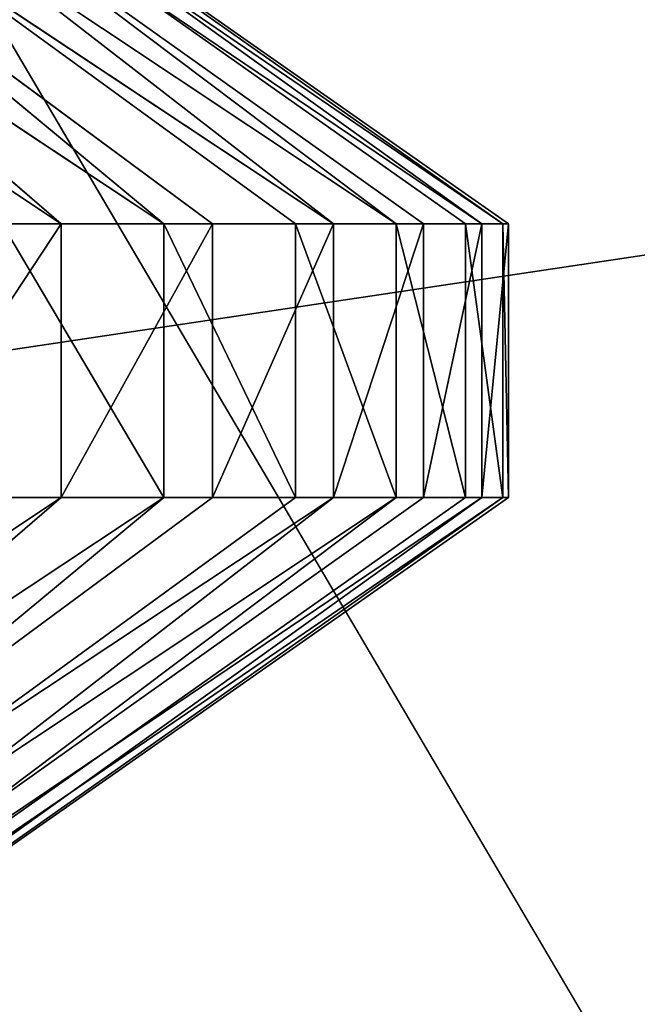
# Model space of a CAD drawing. Extents: x -3 to 171, y 0 to 111.
# Tile 379 of 656: x 30.192 to 30.407, y 89.037 to 89.38. Entities that reach past the tile are written whole.
import ezdxf

# ---------------------------------------------------------------- set-up
doc = ezdxf.new("R2010")
doc.units = 0
doc.header["$LTSCALE"] = 25.4
doc.layers.get('0').update_dxf_attribs({"color": 13, "linetype": 'CONTINUOUS'})

# ---------------------------------------------------------------- blocks, each defined once
blk = doc.blocks.new('MONO-II-BRASS-7782_STL')
at = {"color": 18}
for p, q in [((8.4479, 77.12095, 22.7087), (34.14344, 52.79096, 37.84668)), ((8.4479, 77.12095, 22.7087), (34.14344, 52.79096, 37.84668)), ((28.56082, 62.74966, 23.99346), (26.69556, 63.35337, 36.46613)), ((28.56082, 62.74966, 23.99346), (26.69556, 63.35337, 36.46613))]:
    blk.add_line(p, q, dxfattribs=at)
at = {"color": 250}
for p, q in [((27.07358, 26.79349, 33.69784), (27.07358, 26.932, 33.64141)), ((27.16907, 26.79349, 33.69784), (27.07358, 26.932, 33.64141)), ((27.07358, 26.79349, 33.69784), (27.07358, 26.932, 33.64141)), ((27.16907, 26.79349, 33.69784), (27.07358, 26.932, 33.64141)), ((27.16907, 26.79349, 33.69784), (27.16907, 26.932, 33.64141)), ((27.16907, 26.79349, 33.69784), (27.16907, 26.932, 33.64141)), ((27.07358, 26.79349, 33.69784), (26.8005, 26.54536, 33.36839)), ((27.07358, 26.79349, 33.69784), (26.8005, 26.54536, 33.36839)), ((27.07358, 26.79349, 33.69784), (26.8005, 26.77145, 33.28599)), ((27.07358, 26.79349, 33.69784), (26.8005, 26.77145, 33.28599)), ((27.07358, 26.65115, 33.74376), (27.07358, 26.79349, 33.69784)), ((27.16907, 26.65115, 33.74376), (27.07358, 26.79349, 33.69784)), ((27.07358, 26.65115, 33.74376), (27.07358, 26.79349, 33.69784)), ((27.16907, 26.65115, 33.74376), (27.07358, 26.79349, 33.69784)), ((27.16907, 26.79349, 33.69784), (27.07358, 26.79349, 33.69784)), ((27.16907, 26.79349, 33.69784), (27.07358, 26.79349, 33.69784)), ((27.16907, 26.65115, 33.74376), (27.16907, 26.79349, 33.69784)), ((27.16907, 26.79349, 33.69784), (27.44215, 26.77145, 33.28599)), ((27.16907, 26.79349, 33.69784), (27.44215, 26.77145, 33.28599)), ((27.16907, 26.79349, 33.69784), (27.44215, 26.54536, 33.36839)), ((27.16907, 26.65115, 33.74376), (27.16907, 26.79349, 33.69784)), ((27.16907, 26.79349, 33.69784), (27.44215, 26.54536, 33.36839)), ((27.07358, 26.65115, 33.74376), (26.8005, 26.54536, 33.36839)), ((27.07358, 26.65115, 33.74376), (26.8005, 26.54536, 33.36839)), ((27.07358, 26.50578, 33.77892), (27.07358, 26.65115, 33.74376)), ((27.16907, 26.50578, 33.77892), (27.07358, 26.65115, 33.74376)), ((27.07358, 26.50578, 33.77892), (27.07358, 26.65115, 33.74376)), ((27.16907, 26.50578, 33.77892), (27.07358, 26.65115, 33.74376)), ((27.16907, 26.65115, 33.74376), (27.07358, 26.65115, 33.74376)), ((27.16907, 26.65115, 33.74376), (27.07358, 26.65115, 33.74376)), ((27.16907, 26.50578, 33.77892), (27.16907, 26.65115, 33.74376)), ((27.16907, 26.65115, 33.74376), (27.44215, 26.54536, 33.36839)), ((27.16907, 26.65115, 33.74376), (27.44215, 26.54536, 33.36839)), ((27.16907, 26.50578, 33.77892), (27.16907, 26.65115, 33.74376)), ((27.07358, 26.50578, 33.77892), (26.8005, 26.54536, 33.36839)), ((27.07358, 26.50578, 33.77892), (26.8005, 26.54536, 33.36839)), ((27.16907, 26.50578, 33.77892), (27.44215, 26.54536, 33.36839)), ((27.16907, 26.50578, 33.77892), (27.44215, 26.54536, 33.36839)), ((27.07358, 26.50578, 33.77892), (26.8005, 26.30952, 33.41616)), ((27.07358, 26.50578, 33.77892), (26.8005, 26.30952, 33.41616)), ((27.07358, 26.35818, 33.80312), (27.07358, 26.50578, 33.77892)), ((27.16907, 26.35818, 33.80312), (27.07358, 26.50578, 33.77892)), ((27.07358, 26.35818, 33.80312), (27.07358, 26.50578, 33.77892)), ((27.16907, 26.35818, 33.80312), (27.07358, 26.50578, 33.77892)), ((27.16907, 26.50578, 33.77892), (27.07358, 26.50578, 33.77892)), ((27.16907, 26.50578, 33.77892), (27.07358, 26.50578, 33.77892)), ((27.16907, 26.35818, 33.80312), (27.16907, 26.50578, 33.77892)), ((27.16907, 26.50578, 33.77892), (27.44215, 26.30952, 33.41616)), ((27.16907, 26.35818, 33.80312), (27.16907, 26.50578, 33.77892)), ((27.16907, 26.50578, 33.77892), (27.44215, 26.30952, 33.41616)), ((27.07358, 26.35818, 33.80312), (26.8005, 26.30952, 33.41616)), ((27.07358, 26.35818, 33.80312), (26.8005, 26.30952, 33.41616)), ((27.07358, 26.20919, 33.81622), (27.07358, 26.35818, 33.80312)), ((27.16907, 26.20919, 33.81622), (27.07358, 26.35818, 33.80312)), ((27.07358, 26.20919, 33.81622), (27.07358, 26.35818, 33.80312)), ((27.16907, 26.20919, 33.81622), (27.07358, 26.35818, 33.80312)), ((27.16907, 26.35818, 33.80312), (27.07358, 26.35818, 33.80312)), ((27.16907, 26.35818, 33.80312), (27.07358, 26.35818, 33.80312)), ((27.16907, 26.20919, 33.81622), (27.16907, 26.35818, 33.80312)), ((27.16907, 26.35818, 33.80312), (27.44215, 26.30952, 33.41616)), ((27.16907, 26.35818, 33.80312), (27.44215, 26.30952, 33.41616)), ((27.16907, 26.20919, 33.81622), (27.16907, 26.35818, 33.80312)), ((27.07358, 26.20919, 33.81622), (26.8005, 26.30952, 33.41616)), ((27.07358, 26.20919, 33.81622), (26.8005, 26.30952, 33.41616)), ((27.16907, 26.20919, 33.81622), (27.44215, 26.30952, 33.41616)), ((27.16907, 26.20919, 33.81622), (27.44215, 26.30952, 33.41616)), ((27.07358, 26.20919, 33.81622), (26.8005, 26.06919, 33.42826)), ((27.07358, 26.20919, 33.81622), (26.8005, 26.06919, 33.42826)), ((27.07358, 26.05964, 33.81815), (27.07358, 26.20919, 33.81622)), ((27.16907, 26.05964, 33.81815), (27.07358, 26.20919, 33.81622)), ((27.07358, 26.05964, 33.81815), (27.07358, 26.20919, 33.81622)), ((27.16907, 26.05964, 33.81815), (27.07358, 26.20919, 33.81622)), ((27.16907, 26.20919, 33.81622), (27.07358, 26.20919, 33.81622)), ((27.16907, 26.20919, 33.81622), (27.07358, 26.20919, 33.81622)), ((27.16907, 26.05964, 33.81815), (27.16907, 26.20919, 33.81622)), ((27.16907, 26.20919, 33.81622), (27.44215, 26.06919, 33.42826)), ((27.16907, 26.05964, 33.81815), (27.16907, 26.20919, 33.81622)), ((27.16907, 26.20919, 33.81622), (27.44215, 26.06919, 33.42826)), ((27.07358, 25.91036, 33.80889), (26.8005, 26.06919, 33.42826)), ((27.07358, 26.05964, 33.81815), (26.8005, 26.06919, 33.42826)), ((27.07358, 25.91036, 33.80889), (26.8005, 26.06919, 33.42826)), ((27.07358, 26.05964, 33.81815), (26.8005, 26.06919, 33.42826)), ((27.16907, 26.05964, 33.81815), (27.44215, 26.06919, 33.42826)), ((27.16907, 26.05964, 33.81815), (27.44215, 26.06919, 33.42826)), ((27.16907, 25.91036, 33.80889), (27.44215, 26.06919, 33.42826)), ((27.16907, 25.91036, 33.80889), (27.44215, 26.06919, 33.42826)), ((27.07358, 25.91036, 33.80889), (27.07358, 26.05964, 33.81815)), ((27.16907, 25.91036, 33.80889), (27.07358, 26.05964, 33.81815)), ((27.07358, 25.91036, 33.80889), (27.07358, 26.05964, 33.81815)), ((27.16907, 25.91036, 33.80889), (27.07358, 26.05964, 33.81815)), ((27.16907, 26.05964, 33.81815), (27.07358, 26.05964, 33.81815)), ((27.16907, 26.05964, 33.81815), (27.07358, 26.05964, 33.81815)), ((27.16907, 25.91036, 33.80889), (27.16907, 26.05964, 33.81815)), ((27.16907, 25.91036, 33.80889), (27.16907, 26.05964, 33.81815)), ((27.07358, 25.91036, 33.80889), (26.8005, 25.82975, 33.40441)), ((27.07358, 25.91036, 33.80889), (26.8005, 25.82975, 33.40441)), ((27.07358, 25.76219, 33.78851), (27.07358, 25.91036, 33.80889)), ((27.16907, 25.76219, 33.78851), (27.07358, 25.91036, 33.80889)), ((27.07358, 25.76219, 33.78851), (27.07358, 25.91036, 33.80889)), ((27.16907, 25.76219, 33.78851), (27.07358, 25.91036, 33.80889)), ((27.16907, 25.91036, 33.80889), (27.07358, 25.91036, 33.80889)), ((27.16907, 25.91036, 33.80889), (27.07358, 25.91036, 33.80889)), ((27.16907, 25.76219, 33.78851), (27.16907, 25.91036, 33.80889)), ((27.16907, 25.91036, 33.80889), (27.44215, 25.82975, 33.40441)), ((27.16907, 25.76219, 33.78851), (27.16907, 25.91036, 33.80889)), ((27.16907, 25.91036, 33.80889), (27.44215, 25.82975, 33.40441)), ((27.07358, 25.61596, 33.75711), (26.8005, 25.82975, 33.40441)), ((27.07358, 25.76219, 33.78851), (26.8005, 25.82975, 33.40441)), ((27.07358, 25.61596, 33.75711), (26.8005, 25.82975, 33.40441)), ((27.07358, 25.76219, 33.78851), (26.8005, 25.82975, 33.40441)), ((27.16907, 25.76219, 33.78851), (27.44215, 25.82975, 33.40441)), ((27.16907, 25.76219, 33.78851), (27.44215, 25.82975, 33.40441)), ((27.16907, 25.61596, 33.75711), (27.44215, 25.82975, 33.40441)), ((27.16907, 25.61596, 33.75711), (27.44215, 25.82975, 33.40441)), ((27.07358, 25.61596, 33.75711), (27.07358, 25.76219, 33.78851)), ((27.16907, 25.61596, 33.75711), (27.07358, 25.76219, 33.78851)), ((27.07358, 25.61596, 33.75711), (27.07358, 25.76219, 33.78851)), ((27.16907, 25.61596, 33.75711), (27.07358, 25.76219, 33.78851)), ((27.16907, 25.76219, 33.78851), (27.07358, 25.76219, 33.78851)), ((27.16907, 25.76219, 33.78851), (27.07358, 25.76219, 33.78851)), ((27.16907, 25.61596, 33.75711), (27.16907, 25.76219, 33.78851)), ((27.16907, 25.61596, 33.75711), (27.16907, 25.76219, 33.78851)), ((27.07358, 25.61596, 33.75711), (26.8005, 25.59653, 33.34513)), ((27.07358, 25.61596, 33.75711), (26.8005, 25.59653, 33.34513)), ((27.07358, 25.47248, 33.71487), (27.07358, 25.61596, 33.75711)), ((27.16907, 25.47248, 33.71487), (27.07358, 25.61596, 33.75711)), ((27.07358, 25.47248, 33.71487), (27.07358, 25.61596, 33.75711)), ((27.16907, 25.47248, 33.71487), (27.07358, 25.61596, 33.75711)), ((27.16907, 25.61596, 33.75711), (27.07358, 25.61596, 33.75711)), ((27.16907, 25.61596, 33.75711), (27.07358, 25.61596, 33.75711)), ((27.16907, 25.47248, 33.71487), (27.16907, 25.61596, 33.75711)), ((27.16907, 25.61596, 33.75711), (27.44215, 25.59653, 33.34513)), ((27.16907, 25.47248, 33.71487), (27.16907, 25.61596, 33.75711)), ((27.16907, 25.61596, 33.75711), (27.44215, 25.59653, 33.34513)), ((27.07358, 25.33256, 33.66203), (26.8005, 25.59653, 33.34513)), ((27.07358, 25.47248, 33.71487), (26.8005, 25.59653, 33.34513)), ((27.07358, 25.33256, 33.66203), (26.8005, 25.59653, 33.34513)), ((27.07358, 25.47248, 33.71487), (26.8005, 25.59653, 33.34513)), ((27.16907, 25.47248, 33.71487), (27.44215, 25.59653, 33.34513)), ((27.16907, 25.47248, 33.71487), (27.44215, 25.59653, 33.34513)), ((27.16907, 25.33256, 33.66203), (27.44215, 25.59653, 33.34513)), ((27.16907, 25.33256, 33.66203), (27.44215, 25.59653, 33.34513)), ((27.07358, 25.33256, 33.66203), (27.07358, 25.47248, 33.71487)), ((27.16907, 25.33256, 33.66203), (27.07358, 25.47248, 33.71487)), ((27.07358, 25.33256, 33.66203), (27.07358, 25.47248, 33.71487)), ((27.16907, 25.33256, 33.66203), (27.07358, 25.47248, 33.71487)), ((27.16907, 25.47248, 33.71487), (27.07358, 25.47248, 33.71487)), ((27.16907, 25.47248, 33.71487), (27.07358, 25.47248, 33.71487)), ((27.16907, 25.33256, 33.66203), (27.16907, 25.47248, 33.71487)), ((27.16907, 25.33256, 33.66203), (27.16907, 25.47248, 33.71487)), ((27.07358, 25.33256, 33.66203), (26.8005, 25.37476, 33.25175)), ((27.07358, 25.33256, 33.66203), (26.8005, 25.37476, 33.25175)), ((27.16907, 25.33256, 33.66203), (27.44215, 25.37476, 33.25175)), ((27.16907, 25.33256, 33.66203), (27.44215, 25.37476, 33.25175)), ((27.07358, 25.19699, 33.59888), (27.07358, 25.33256, 33.66203)), ((27.16907, 25.19699, 33.59888), (27.07358, 25.33256, 33.66203)), ((27.07358, 25.19699, 33.59888), (27.07358, 25.33256, 33.66203)), ((27.16907, 25.19699, 33.59888), (27.07358, 25.33256, 33.66203)), ((27.16907, 25.33256, 33.66203), (27.07358, 25.33256, 33.66203)), ((27.16907, 25.33256, 33.66203), (27.07358, 25.33256, 33.66203)), ((27.16907, 25.19699, 33.59888), (27.16907, 25.33256, 33.66203)), ((27.16907, 25.19699, 33.59888), (27.16907, 25.33256, 33.66203))]:
    blk.add_line(p, q, dxfattribs=at)
at = {"color": 44}
mesh = blk.add_polyface(dxfattribs=at)
corners = [(75.53263, 157.25012, 34.76959), (5.45256, 79.17375, 30.08985), (75.39596, 157.20102, 36.77305)]
mesh.append_faces([[corners[k] for k in face] for face in [(0, 1, 2)]], dxfattribs={"color": 44})
mesh = blk.add_polyface(dxfattribs=at)
corners = [(75.53263, 157.25012, 34.76959), (5.83444, 79.17375, 26.09331), (5.45256, 79.17375, 30.08985)]
mesh.append_faces([[corners[k] for k in face] for face in [(0, 1, 2)]], dxfattribs={"color": 44})
mesh = blk.add_polyface(dxfattribs=at)
corners = [(75.53263, 157.25012, 34.76959), (75.77783, 157.20102, 32.77651), (5.83444, 79.17375, 26.09331)]
mesh.append_faces([[corners[k] for k in face] for face in [(0, 1, 2)]], dxfattribs={"color": 44})
mesh = blk.add_polyface(dxfattribs=at)
corners = [(75.39596, 157.20102, 36.77305), (5.45256, 79.17375, 30.08985), (5.50718, 78.78259, 34.08512)]
mesh.append_faces([[corners[k] for k in face] for face in [(0, 1, 2)]], dxfattribs={"color": 44})
mesh = blk.add_polyface(dxfattribs=at)
corners = [(76.27238, 156.58096, 34.84027), (76.11565, 156.38289, 38.79291), (6.17225, 78.35562, 32.10971)]
mesh.append_faces([[corners[k] for k in face] for face in [(0, 1, 2)]], dxfattribs={"color": 44})
mesh = blk.add_polyface(dxfattribs=at)
corners = [(76.27238, 156.58096, 34.84027), (6.17225, 78.35562, 32.10971), (6.32898, 78.55368, 28.15708)]
mesh.append_faces([[corners[k] for k in face] for face in [(0, 1, 2)]], dxfattribs={"color": 44})
mesh = blk.add_polyface(dxfattribs=at)
corners = [(76.27238, 156.58096, 34.84027), (6.32898, 78.55368, 28.15708), (76.86701, 156.38289, 30.92949)]
mesh.append_faces([[corners[k] for k in face] for face in [(0, 1, 2)]], dxfattribs={"color": 44})
mesh = blk.add_polyface(dxfattribs=at)
corners = [(76.11565, 156.38289, 38.79291), (6.45693, 77.76586, 36.01589), (6.17225, 78.35562, 32.10971)]
mesh.append_faces([[corners[k] for k in face] for face in [(0, 1, 2)]], dxfattribs={"color": 44})
at = {"color": 18}
mesh = blk.add_polyface(dxfattribs=at)
corners = [(34.14344, 52.79096, 37.84668), (7.28828, 77.44234, 31.09245), (7.4386, 77.54994, 28.2631)]
mesh.append_faces([[corners[k] for k in face] for face in [(0, 1, 2)]], dxfattribs={"color": 18})
mesh = blk.add_polyface(dxfattribs=at)
corners = [(34.14344, 52.79096, 37.84668), (7.4386, 77.54994, 28.2631), (7.82681, 77.44234, 25.45649)]
mesh.append_faces([[corners[k] for k in face] for face in [(0, 1, 2)]], dxfattribs={"color": 18})
mesh = blk.add_polyface(dxfattribs=at)
corners = [(34.14344, 52.79096, 37.84668), (7.37778, 77.12095, 33.90813), (7.28828, 77.44234, 31.09245)]
mesh.append_faces([[corners[k] for k in face] for face in [(0, 1, 2)]], dxfattribs={"color": 18})
mesh = blk.add_polyface(dxfattribs=at)
corners = [(34.14344, 52.79096, 37.84668), (7.82681, 77.44234, 25.45649), (8.4479, 77.12095, 22.7087)]
mesh.append_faces([[corners[k] for k in face] for face in [(0, 1, 2)]], dxfattribs={"color": 18})
mesh = blk.add_polyface(dxfattribs=at)
corners = [(34.14344, 52.79096, 37.84668), (8.4479, 77.12095, 22.7087), (9.2939, 76.58989, 20.0551)]
mesh.append_faces([[corners[k] for k in face] for face in [(0, 1, 2)]], dxfattribs={"color": 18})
mesh = blk.add_polyface(dxfattribs=at)
corners = [(34.14344, 52.79096, 37.84668), (9.2939, 76.58989, 20.0551), (35.47509, 52.79096, 23.91015)]
mesh.append_faces([[corners[k] for k in face] for face in [(0, 1, 2)]], dxfattribs={"color": 18})
mesh = blk.add_polyface(dxfattribs=at)
corners = [(26.04771, 63.90812, 36.76953), (27.32187, 63.90812, 23.43468), (26.8875, 64.3538, 22.77726)]
mesh.append_faces([[corners[k] for k in face] for face in [(0, 1, 2)]], dxfattribs={"color": 18})
mesh = blk.add_polyface(dxfattribs=at)
corners = [(26.04771, 63.90812, 36.76953), (26.69556, 63.35337, 36.46613), (27.32187, 63.90812, 23.43468)]
mesh.append_faces([[corners[k] for k in face] for face in [(0, 1, 2)]], dxfattribs={"color": 18})
mesh = blk.add_polyface(dxfattribs=at)
corners = [(26.69556, 63.35337, 36.46613), (27.90055, 63.35337, 23.85527), (27.32187, 63.90812, 23.43468)]
mesh.append_faces([[corners[k] for k in face] for face in [(0, 1, 2)]], dxfattribs={"color": 18})
mesh = blk.add_polyface(dxfattribs=at)
corners = [(26.69556, 63.35337, 36.46613), (27.37006, 62.74966, 36.45549), (28.56082, 62.74966, 23.99346)]
mesh.append_faces([[corners[k] for k in face] for face in [(0, 1, 2)]], dxfattribs={"color": 18})
mesh = blk.add_polyface(dxfattribs=at)
corners = [(26.69556, 63.35337, 36.46613), (28.56082, 62.74966, 23.99346), (27.90055, 63.35337, 23.85527)]
mesh.append_faces([[corners[k] for k in face] for face in [(0, 1, 2)]], dxfattribs={"color": 18})
at = {"color": 250}
mesh = blk.add_polyface(dxfattribs=at)
corners = [(26.25039, 41.60865, 171.81874), (33.92861, 41.60865, 34.69164), (33.55039, 41.60865, 31.81875)]
mesh.append_faces([[corners[k] for k in face] for face in [(0, 1, 2)]], dxfattribs={"color": 250})
mesh = blk.add_polyface(dxfattribs=at)
corners = [(26.25039, 41.60865, 171.81874), (33.55039, 41.60865, 31.81875), (26.25039, 41.60865, 1.81875)]
mesh.append_faces([[corners[k] for k in face] for face in [(0, 1, 2)]], dxfattribs={"color": 250})
mesh = blk.add_polyface(dxfattribs=at)
corners = [(26.25039, 40.80865, 171.81874), (26.25039, 40.80865, 1.81875), (33.55039, 40.80865, 31.81875)]
mesh.append_faces([[corners[k] for k in face] for face in [(0, 1, 2)]], dxfattribs={"color": 250})
mesh = blk.add_polyface(dxfattribs=at)
corners = [(26.25039, 40.80865, 171.81874), (33.55039, 40.80865, 31.81875), (33.92861, 40.80865, 34.69164)]
mesh.append_faces([[corners[k] for k in face] for face in [(0, 1, 2)]], dxfattribs={"color": 250})
mesh = blk.add_polyface(dxfattribs=at)
corners = [(27.07358, 26.932, 33.64141), (26.8005, 26.77145, 33.28599), (27.07358, 26.79349, 33.69784)]
mesh.append_faces([[corners[k] for k in face] for face in [(0, 1, 2)]], dxfattribs={"color": 250})
mesh = blk.add_polyface(dxfattribs=at)
corners = [(27.16907, 26.79349, 33.69784), (27.07358, 26.932, 33.64141), (27.07358, 26.79349, 33.69784)]
mesh.append_faces([[corners[k] for k in face] for face in [(0, 1, 2)]], dxfattribs={"color": 250})
mesh = blk.add_polyface(dxfattribs=at)
corners = [(27.16907, 26.932, 33.64141), (27.07358, 26.932, 33.64141), (27.16907, 26.79349, 33.69784)]
mesh.append_faces([[corners[k] for k in face] for face in [(0, 1, 2)]], dxfattribs={"color": 250})
mesh = blk.add_polyface(dxfattribs=at)
corners = [(27.16907, 26.932, 33.64141), (27.16907, 26.79349, 33.69784), (27.44215, 26.77145, 33.28599)]
mesh.append_faces([[corners[k] for k in face] for face in [(0, 1, 2)]], dxfattribs={"color": 250})
mesh = blk.add_polyface(dxfattribs=at)
corners = [(27.07358, 26.79349, 33.69784), (26.8005, 26.54536, 33.36839), (27.07358, 26.65115, 33.74376)]
mesh.append_faces([[corners[k] for k in face] for face in [(0, 1, 2)]], dxfattribs={"color": 250})
mesh = blk.add_polyface(dxfattribs=at)
corners = [(27.07358, 26.79349, 33.69784), (26.8005, 26.77145, 33.28599), (26.8005, 26.54536, 33.36839)]
mesh.append_faces([[corners[k] for k in face] for face in [(0, 1, 2)]], dxfattribs={"color": 250})
mesh = blk.add_polyface(dxfattribs=at)
corners = [(27.16907, 26.65115, 33.74376), (27.07358, 26.79349, 33.69784), (27.07358, 26.65115, 33.74376)]
mesh.append_faces([[corners[k] for k in face] for face in [(0, 1, 2)]], dxfattribs={"color": 250})
mesh = blk.add_polyface(dxfattribs=at)
corners = [(27.16907, 26.79349, 33.69784), (27.07358, 26.79349, 33.69784), (27.16907, 26.65115, 33.74376)]
mesh.append_faces([[corners[k] for k in face] for face in [(0, 1, 2)]], dxfattribs={"color": 250})
mesh = blk.add_polyface(dxfattribs=at)
corners = [(27.16907, 26.79349, 33.69784), (27.44215, 26.54536, 33.36839), (27.44215, 26.77145, 33.28599)]
mesh.append_faces([[corners[k] for k in face] for face in [(0, 1, 2)]], dxfattribs={"color": 250})
mesh = blk.add_polyface(dxfattribs=at)
corners = [(27.16907, 26.79349, 33.69784), (27.16907, 26.65115, 33.74376), (27.44215, 26.54536, 33.36839)]
mesh.append_faces([[corners[k] for k in face] for face in [(0, 1, 2)]], dxfattribs={"color": 250})
mesh = blk.add_polyface(dxfattribs=at)
corners = [(27.07358, 26.65115, 33.74376), (26.8005, 26.54536, 33.36839), (27.07358, 26.50578, 33.77892)]
mesh.append_faces([[corners[k] for k in face] for face in [(0, 1, 2)]], dxfattribs={"color": 250})
mesh = blk.add_polyface(dxfattribs=at)
corners = [(27.16907, 26.50578, 33.77892), (27.07358, 26.65115, 33.74376), (27.07358, 26.50578, 33.77892)]
mesh.append_faces([[corners[k] for k in face] for face in [(0, 1, 2)]], dxfattribs={"color": 250})
mesh = blk.add_polyface(dxfattribs=at)
corners = [(27.16907, 26.65115, 33.74376), (27.07358, 26.65115, 33.74376), (27.16907, 26.50578, 33.77892)]
mesh.append_faces([[corners[k] for k in face] for face in [(0, 1, 2)]], dxfattribs={"color": 250})
mesh = blk.add_polyface(dxfattribs=at)
corners = [(27.16907, 26.65115, 33.74376), (27.16907, 26.50578, 33.77892), (27.44215, 26.54536, 33.36839)]
mesh.append_faces([[corners[k] for k in face] for face in [(0, 1, 2)]], dxfattribs={"color": 250})
mesh = blk.add_polyface(dxfattribs=at)
corners = [(26.8005, 26.54536, 33.36839), (26.8005, 26.30952, 33.41616), (27.07358, 26.50578, 33.77892)]
mesh.append_faces([[corners[k] for k in face] for face in [(0, 1, 2)]], dxfattribs={"color": 250})
mesh = blk.add_polyface(dxfattribs=at)
corners = [(27.44215, 26.54536, 33.36839), (27.16907, 26.50578, 33.77892), (27.44215, 26.30952, 33.41616)]
mesh.append_faces([[corners[k] for k in face] for face in [(0, 1, 2)]], dxfattribs={"color": 250})
mesh = blk.add_polyface(dxfattribs=at)
corners = [(27.07358, 26.50578, 33.77892), (26.8005, 26.30952, 33.41616), (27.07358, 26.35818, 33.80312)]
mesh.append_faces([[corners[k] for k in face] for face in [(0, 1, 2)]], dxfattribs={"color": 250})
mesh = blk.add_polyface(dxfattribs=at)
corners = [(27.16907, 26.35818, 33.80312), (27.07358, 26.50578, 33.77892), (27.07358, 26.35818, 33.80312)]
mesh.append_faces([[corners[k] for k in face] for face in [(0, 1, 2)]], dxfattribs={"color": 250})
mesh = blk.add_polyface(dxfattribs=at)
corners = [(27.16907, 26.50578, 33.77892), (27.07358, 26.50578, 33.77892), (27.16907, 26.35818, 33.80312)]
mesh.append_faces([[corners[k] for k in face] for face in [(0, 1, 2)]], dxfattribs={"color": 250})
mesh = blk.add_polyface(dxfattribs=at)
corners = [(27.16907, 26.50578, 33.77892), (27.16907, 26.35818, 33.80312), (27.44215, 26.30952, 33.41616)]
mesh.append_faces([[corners[k] for k in face] for face in [(0, 1, 2)]], dxfattribs={"color": 250})
mesh = blk.add_polyface(dxfattribs=at)
corners = [(27.07358, 26.35818, 33.80312), (26.8005, 26.30952, 33.41616), (27.07358, 26.20919, 33.81622)]
mesh.append_faces([[corners[k] for k in face] for face in [(0, 1, 2)]], dxfattribs={"color": 250})
mesh = blk.add_polyface(dxfattribs=at)
corners = [(27.16907, 26.20919, 33.81622), (27.07358, 26.35818, 33.80312), (27.07358, 26.20919, 33.81622)]
mesh.append_faces([[corners[k] for k in face] for face in [(0, 1, 2)]], dxfattribs={"color": 250})
mesh = blk.add_polyface(dxfattribs=at)
corners = [(27.16907, 26.35818, 33.80312), (27.07358, 26.35818, 33.80312), (27.16907, 26.20919, 33.81622)]
mesh.append_faces([[corners[k] for k in face] for face in [(0, 1, 2)]], dxfattribs={"color": 250})
mesh = blk.add_polyface(dxfattribs=at)
corners = [(27.16907, 26.35818, 33.80312), (27.16907, 26.20919, 33.81622), (27.44215, 26.30952, 33.41616)]
mesh.append_faces([[corners[k] for k in face] for face in [(0, 1, 2)]], dxfattribs={"color": 250})
mesh = blk.add_polyface(dxfattribs=at)
corners = [(26.8005, 26.30952, 33.41616), (26.8005, 26.06919, 33.42826), (27.07358, 26.20919, 33.81622)]
mesh.append_faces([[corners[k] for k in face] for face in [(0, 1, 2)]], dxfattribs={"color": 250})
mesh = blk.add_polyface(dxfattribs=at)
corners = [(27.44215, 26.30952, 33.41616), (27.16907, 26.20919, 33.81622), (27.44215, 26.06919, 33.42826)]
mesh.append_faces([[corners[k] for k in face] for face in [(0, 1, 2)]], dxfattribs={"color": 250})
mesh = blk.add_polyface(dxfattribs=at)
corners = [(27.07358, 26.20919, 33.81622), (26.8005, 26.06919, 33.42826), (27.07358, 26.05964, 33.81815)]
mesh.append_faces([[corners[k] for k in face] for face in [(0, 1, 2)]], dxfattribs={"color": 250})
mesh = blk.add_polyface(dxfattribs=at)
corners = [(27.16907, 26.05964, 33.81815), (27.07358, 26.20919, 33.81622), (27.07358, 26.05964, 33.81815)]
mesh.append_faces([[corners[k] for k in face] for face in [(0, 1, 2)]], dxfattribs={"color": 250})
mesh = blk.add_polyface(dxfattribs=at)
corners = [(27.16907, 26.20919, 33.81622), (27.07358, 26.20919, 33.81622), (27.16907, 26.05964, 33.81815)]
mesh.append_faces([[corners[k] for k in face] for face in [(0, 1, 2)]], dxfattribs={"color": 250})
mesh = blk.add_polyface(dxfattribs=at)
corners = [(27.16907, 26.20919, 33.81622), (27.16907, 26.05964, 33.81815), (27.44215, 26.06919, 33.42826)]
mesh.append_faces([[corners[k] for k in face] for face in [(0, 1, 2)]], dxfattribs={"color": 250})
mesh = blk.add_polyface(dxfattribs=at)
corners = [(26.8005, 26.06919, 33.42826), (26.8005, 25.82975, 33.40441), (27.07358, 25.91036, 33.80889)]
mesh.append_faces([[corners[k] for k in face] for face in [(0, 1, 2)]], dxfattribs={"color": 250})
mesh = blk.add_polyface(dxfattribs=at)
corners = [(26.8005, 26.06919, 33.42826), (27.07358, 25.91036, 33.80889), (27.07358, 26.05964, 33.81815)]
mesh.append_faces([[corners[k] for k in face] for face in [(0, 1, 2)]], dxfattribs={"color": 250})
mesh = blk.add_polyface(dxfattribs=at)
corners = [(27.44215, 26.06919, 33.42826), (27.16907, 26.05964, 33.81815), (27.16907, 25.91036, 33.80889)]
mesh.append_faces([[corners[k] for k in face] for face in [(0, 1, 2)]], dxfattribs={"color": 250})
mesh = blk.add_polyface(dxfattribs=at)
corners = [(27.44215, 26.06919, 33.42826), (27.16907, 25.91036, 33.80889), (27.44215, 25.82975, 33.40441)]
mesh.append_faces([[corners[k] for k in face] for face in [(0, 1, 2)]], dxfattribs={"color": 250})
mesh = blk.add_polyface(dxfattribs=at)
corners = [(27.16907, 25.91036, 33.80889), (27.07358, 26.05964, 33.81815), (27.07358, 25.91036, 33.80889)]
mesh.append_faces([[corners[k] for k in face] for face in [(0, 1, 2)]], dxfattribs={"color": 250})
mesh = blk.add_polyface(dxfattribs=at)
corners = [(27.16907, 26.05964, 33.81815), (27.07358, 26.05964, 33.81815), (27.16907, 25.91036, 33.80889)]
mesh.append_faces([[corners[k] for k in face] for face in [(0, 1, 2)]], dxfattribs={"color": 250})
mesh = blk.add_polyface(dxfattribs=at)
corners = [(27.07358, 25.91036, 33.80889), (26.8005, 25.82975, 33.40441), (27.07358, 25.76219, 33.78851)]
mesh.append_faces([[corners[k] for k in face] for face in [(0, 1, 2)]], dxfattribs={"color": 250})
mesh = blk.add_polyface(dxfattribs=at)
corners = [(27.16907, 25.76219, 33.78851), (27.07358, 25.91036, 33.80889), (27.07358, 25.76219, 33.78851)]
mesh.append_faces([[corners[k] for k in face] for face in [(0, 1, 2)]], dxfattribs={"color": 250})
mesh = blk.add_polyface(dxfattribs=at)
corners = [(27.16907, 25.91036, 33.80889), (27.07358, 25.91036, 33.80889), (27.16907, 25.76219, 33.78851)]
mesh.append_faces([[corners[k] for k in face] for face in [(0, 1, 2)]], dxfattribs={"color": 250})
mesh = blk.add_polyface(dxfattribs=at)
corners = [(27.16907, 25.91036, 33.80889), (27.16907, 25.76219, 33.78851), (27.44215, 25.82975, 33.40441)]
mesh.append_faces([[corners[k] for k in face] for face in [(0, 1, 2)]], dxfattribs={"color": 250})
mesh = blk.add_polyface(dxfattribs=at)
corners = [(26.8005, 25.82975, 33.40441), (26.8005, 25.59653, 33.34513), (27.07358, 25.61596, 33.75711)]
mesh.append_faces([[corners[k] for k in face] for face in [(0, 1, 2)]], dxfattribs={"color": 250})
mesh = blk.add_polyface(dxfattribs=at)
corners = [(26.8005, 25.82975, 33.40441), (27.07358, 25.61596, 33.75711), (27.07358, 25.76219, 33.78851)]
mesh.append_faces([[corners[k] for k in face] for face in [(0, 1, 2)]], dxfattribs={"color": 250})
mesh = blk.add_polyface(dxfattribs=at)
corners = [(27.44215, 25.82975, 33.40441), (27.16907, 25.76219, 33.78851), (27.16907, 25.61596, 33.75711)]
mesh.append_faces([[corners[k] for k in face] for face in [(0, 1, 2)]], dxfattribs={"color": 250})
mesh = blk.add_polyface(dxfattribs=at)
corners = [(27.44215, 25.82975, 33.40441), (27.16907, 25.61596, 33.75711), (27.44215, 25.59653, 33.34513)]
mesh.append_faces([[corners[k] for k in face] for face in [(0, 1, 2)]], dxfattribs={"color": 250})
mesh = blk.add_polyface(dxfattribs=at)
corners = [(27.16907, 25.61596, 33.75711), (27.07358, 25.76219, 33.78851), (27.07358, 25.61596, 33.75711)]
mesh.append_faces([[corners[k] for k in face] for face in [(0, 1, 2)]], dxfattribs={"color": 250})
mesh = blk.add_polyface(dxfattribs=at)
corners = [(27.16907, 25.76219, 33.78851), (27.07358, 25.76219, 33.78851), (27.16907, 25.61596, 33.75711)]
mesh.append_faces([[corners[k] for k in face] for face in [(0, 1, 2)]], dxfattribs={"color": 250})
mesh = blk.add_polyface(dxfattribs=at)
corners = [(27.07358, 25.61596, 33.75711), (26.8005, 25.59653, 33.34513), (27.07358, 25.47248, 33.71487)]
mesh.append_faces([[corners[k] for k in face] for face in [(0, 1, 2)]], dxfattribs={"color": 250})
mesh = blk.add_polyface(dxfattribs=at)
corners = [(27.16907, 25.47248, 33.71487), (27.07358, 25.61596, 33.75711), (27.07358, 25.47248, 33.71487)]
mesh.append_faces([[corners[k] for k in face] for face in [(0, 1, 2)]], dxfattribs={"color": 250})
mesh = blk.add_polyface(dxfattribs=at)
corners = [(27.16907, 25.61596, 33.75711), (27.07358, 25.61596, 33.75711), (27.16907, 25.47248, 33.71487)]
mesh.append_faces([[corners[k] for k in face] for face in [(0, 1, 2)]], dxfattribs={"color": 250})
mesh = blk.add_polyface(dxfattribs=at)
corners = [(27.16907, 25.61596, 33.75711), (27.16907, 25.47248, 33.71487), (27.44215, 25.59653, 33.34513)]
mesh.append_faces([[corners[k] for k in face] for face in [(0, 1, 2)]], dxfattribs={"color": 250})
mesh = blk.add_polyface(dxfattribs=at)
corners = [(26.8005, 25.59653, 33.34513), (26.8005, 25.37476, 33.25175), (27.07358, 25.33256, 33.66203)]
mesh.append_faces([[corners[k] for k in face] for face in [(0, 1, 2)]], dxfattribs={"color": 250})
mesh = blk.add_polyface(dxfattribs=at)
corners = [(26.8005, 25.59653, 33.34513), (27.07358, 25.33256, 33.66203), (27.07358, 25.47248, 33.71487)]
mesh.append_faces([[corners[k] for k in face] for face in [(0, 1, 2)]], dxfattribs={"color": 250})
mesh = blk.add_polyface(dxfattribs=at)
corners = [(27.44215, 25.59653, 33.34513), (27.16907, 25.47248, 33.71487), (27.16907, 25.33256, 33.66203)]
mesh.append_faces([[corners[k] for k in face] for face in [(0, 1, 2)]], dxfattribs={"color": 250})
mesh = blk.add_polyface(dxfattribs=at)
corners = [(27.44215, 25.59653, 33.34513), (27.16907, 25.33256, 33.66203), (27.44215, 25.37476, 33.25175)]
mesh.append_faces([[corners[k] for k in face] for face in [(0, 1, 2)]], dxfattribs={"color": 250})
mesh = blk.add_polyface(dxfattribs=at)
corners = [(27.16907, 25.33256, 33.66203), (27.07358, 25.47248, 33.71487), (27.07358, 25.33256, 33.66203)]
mesh.append_faces([[corners[k] for k in face] for face in [(0, 1, 2)]], dxfattribs={"color": 250})
mesh = blk.add_polyface(dxfattribs=at)
corners = [(27.16907, 25.47248, 33.71487), (27.07358, 25.47248, 33.71487), (27.16907, 25.33256, 33.66203)]
mesh.append_faces([[corners[k] for k in face] for face in [(0, 1, 2)]], dxfattribs={"color": 250})
mesh = blk.add_polyface(dxfattribs=at)
corners = [(26.8005, 25.37476, 33.25175), (27.07358, 25.19699, 33.59888), (27.07358, 25.33256, 33.66203)]
mesh.append_faces([[corners[k] for k in face] for face in [(0, 1, 2)]], dxfattribs={"color": 250})
mesh = blk.add_polyface(dxfattribs=at)
corners = [(27.44215, 25.37476, 33.25175), (27.16907, 25.33256, 33.66203), (27.16907, 25.19699, 33.59888)]
mesh.append_faces([[corners[k] for k in face] for face in [(0, 1, 2)]], dxfattribs={"color": 250})
mesh = blk.add_polyface(dxfattribs=at)
corners = [(27.16907, 25.19699, 33.59888), (27.07358, 25.33256, 33.66203), (27.07358, 25.19699, 33.59888)]
mesh.append_faces([[corners[k] for k in face] for face in [(0, 1, 2)]], dxfattribs={"color": 250})
mesh = blk.add_polyface(dxfattribs=at)
corners = [(27.16907, 25.33256, 33.66203), (27.07358, 25.33256, 33.66203), (27.16907, 25.19699, 33.59888)]
mesh.append_faces([[corners[k] for k in face] for face in [(0, 1, 2)]], dxfattribs={"color": 250})

msp = doc.modelspace()

# ---------------------------------------------------------------- block references
at = {"color": 0, "extrusion": (1, -2.77556e-16, -4.74447e-16), "rotation": 180}
msp.add_blockref('MONO-II-BRASS-7782_STL', (116.38281, 158.03908, -3.45579), dxfattribs=at)

doc.saveas('drawing.dxf')
